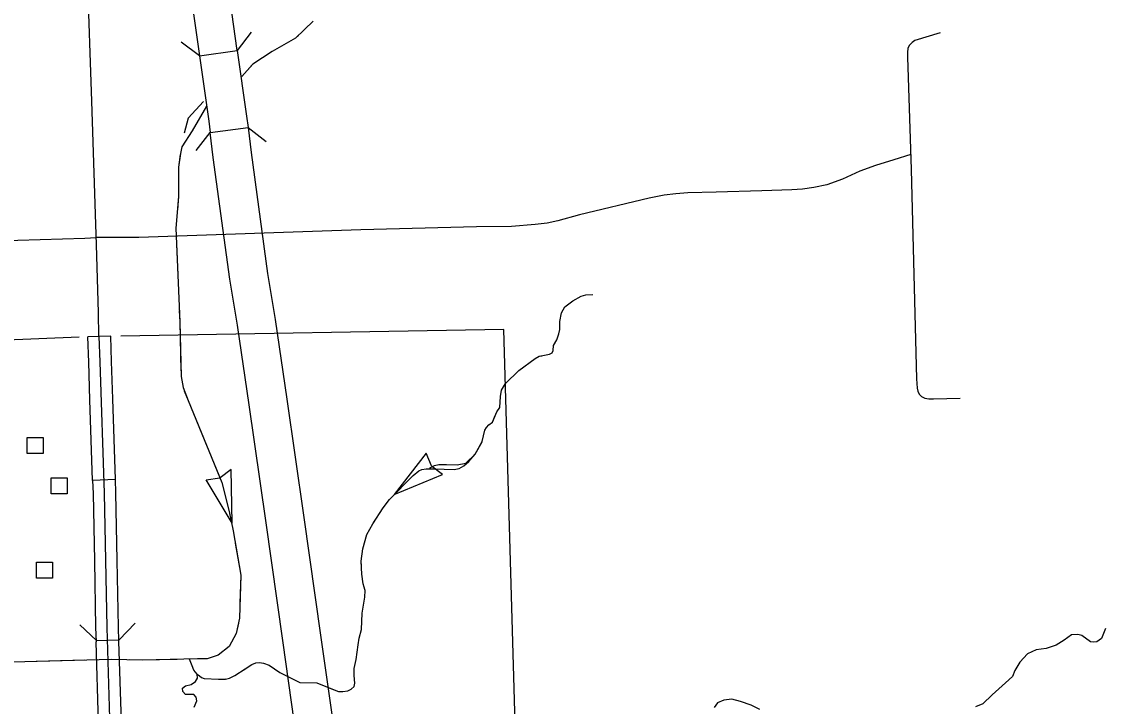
# Model space of a CAD drawing. Extents: x 1084508 to 1142749, y 1057638 to 1093403.
# Drawn here: x 1137191 to 1139411, y 1085457 to 1086863 of the extents above; entities that cross this region are included whole.
import ezdxf

# ---------------------------------------------------------------- set-up
doc = ezdxf.new("R2010")
doc.units = 0
for name, color, linetype in [('Level 10', 7, 'Continuous'), ('Level 31', 7, 'Continuous'), ('Level 33', 7, 'Continuous'), ('Level 34', 7, 'Continuous'), ('Level 35', 7, 'Continuous'), ('Level 37', 7, 'Continuous'), ('Level 38', 7, 'Continuous'), ('Level 43', 7, 'Continuous'), ('Level 56', 7, 'Continuous'), ('Level 6', 7, 'Continuous')]:
    doc.layers.add(name, color=color, linetype=linetype)

msp = doc.modelspace()

# ---------------------------------------------------------------- linework, layer by layer
at = {"layer": 'Level 10'}
for p, q in [((1137556.5, 1086793.1), (1137634.2, 1086804.1)), ((1137578.5, 1086635.9), (1137656.3, 1086645.7))]:
    msp.add_line(p, q, dxfattribs=at)
for points in [[(1137634.2, 1086804.1), (1137609, 1086982.2), (1137591, 1087102.7), (1137577.9, 1087195.1), (1137565.7, 1087257.6), (1137557.6, 1087298.3), (1137547.2, 1087339.6), (1137533.5, 1087392.9), (1137518.2, 1087441.7), (1137503, 1087484), (1137482.6, 1087537.1), (1137461.4, 1087592.4), (1137445.2, 1087635.4), (1137331.5, 1087927.1), (1137289.1, 1088037.5), (1137286.1, 1088045.1), (1137213.4, 1088015.6)], [(1137213.4, 1088015.6), (1137215.9, 1088009.2), (1137258.4, 1087898.7), (1137371.9, 1087607.4), (1137388, 1087564.5), (1137409.3, 1087508.9), (1137429.5, 1087456.6), (1137443.8, 1087416.7), (1137458, 1087371.4), (1137471.2, 1087320.2), (1137481.1, 1087281.1), (1137488.7, 1087242.4), (1137500.5, 1087182), (1137513.3, 1087091.4), (1137531.3, 1086970.8), (1137556.5, 1086793.1)], [(1137556.5, 1086793.1), (1137575.6, 1086659), (1137578.5, 1086635.9)], [(1137634.2, 1086804.1), (1137653.4, 1086669.4), (1137656.3, 1086645.7)], [(1137782.5, 1085199.4), (1137773.9, 1085265.8), (1137728.2, 1085587.6), (1137692.7, 1085838.5), (1137658.5, 1086076.5), (1137634.6, 1086239.6), (1137618.8, 1086334.5), (1137585, 1086584.3), (1137578.5, 1086635.9)], [(1137656.3, 1086645.7), (1137662.8, 1086594.5), (1137696.4, 1086346.2), (1137712.1, 1086251.7), (1137736.2, 1086087.8), (1137770.4, 1085849.6), (1137805.9, 1085598.6), (1137851.7, 1085276.4), (1137860.3, 1085209.5)]]:
    msp.add_lwpolyline(points, dxfattribs=at)
at = {"layer": 'Level 31'}
for p, q in [((1137384.2, 1085922.7), (1137337.1, 1085921.1)), ((1137384.2, 1085922.7), (1137384.2, 1085922.7)), ((1137344.9, 1085592.6), (1137392, 1085593.6))]:
    msp.add_line(p, q, dxfattribs=at)
for points in [[(1137378.7, 1086088.3), (1137376.1, 1086165.3), (1137374.5, 1086217.6), (1137327.4, 1086216.1)], [(1137331.6, 1086086.7), (1137329.1, 1086163.8), (1137327.4, 1086216.1)], [(1137495.9, 1081449.3), (1137490.9, 1081639.9), (1137481.6, 1081908.1), (1137474.6, 1082176.3), (1137467.3, 1082440.2), (1137457.2, 1082709.2), (1137448.3, 1082979.3), (1137440.2, 1083248.3), (1137432.4, 1083506.4), (1137425.1, 1083755.9), (1137415.8, 1084025.7), (1137406.8, 1084291.9), (1137401.4, 1084558.2), (1137392.9, 1084820.1), (1137384, 1085095.7), (1137374.7, 1085362.7), (1137366.9, 1085619.3), (1137361.5, 1085894.8), (1137352.6, 1086164.5), (1137350.9, 1086216.8)], [(1137337.1, 1085921.1), (1137331.6, 1086086.7)], [(1137384.2, 1085922.7), (1137378.7, 1086088.3)], [(1137337.1, 1085921.1), (1137338, 1085894.2), (1137340.7, 1085755.7)], [(1137387.8, 1085756.7), (1137385.1, 1085895.4), (1137384.2, 1085922.7)], [(1137340.7, 1085755.7), (1137343.4, 1085618.7), (1137344.3, 1085589.8)], [(1137391.3, 1085591.2), (1137390.5, 1085619.8), (1137387.8, 1085756.7)], [(1137396.4, 1085425.6), (1137391.3, 1085591.2)], [(1137349.3, 1085424.1), (1137344.3, 1085589.8)]]:
    msp.add_lwpolyline(points, dxfattribs=at)
at = {"layer": 'Level 33'}
for points in [[(1137349.9, 1086216.8), (1137349.4, 1086265.9), (1137344.9, 1086405.2), (1137335.6, 1086700.1), (1137326.7, 1086959.4)], [(1139077.7, 1086840.2), (1139025.5, 1086824.4), (1139019.8, 1086820.5), (1139014.2, 1086814.4), (1139011.2, 1086808.3), (1139010.3, 1086800.5), (1139010.3, 1086790.1), (1139018.1, 1086559.6), (1139025.9, 1086263.2), (1139028.9, 1086129.7), (1139030.2, 1086110.2), (1139031.5, 1086104.1), (1139034.6, 1086098.5), (1139039.3, 1086093.7), (1139045.8, 1086090.3), (1139054.5, 1086088.5), (1139063.6, 1086088.5), (1139118.7, 1086089.9)], [(1139017.1, 1086590.6), (1138982.3, 1086579.7), (1138944.6, 1086568), (1138912.6, 1086556.3), (1138877.1, 1086539.9), (1138844.6, 1086528.2), (1138818.2, 1086522.5), (1138795.2, 1086519.1), (1138772.7, 1086517.8), (1138711.6, 1086515.6), (1138617.6, 1086513), (1138559.6, 1086511.7), (1138534.9, 1086509.5), (1138510.6, 1086506.9), (1138479.9, 1086500.9), (1138336.9, 1086466.2), (1138292.8, 1086454.5), (1138270.7, 1086449.7), (1138246, 1086446.3), (1138197.5, 1086442.4), (1138125.8, 1086441.5), (1137888, 1086435.9), (1137432, 1086419.8), (1137344.4, 1086419.7)]]:
    msp.add_lwpolyline(points, dxfattribs=at)
at = {"layer": 'Level 34'}
msp.add_lwpolyline([(1137137, 1086412.9), (1137321.5, 1086418.8), (1137344.4, 1086419.7)], dxfattribs=at)
at = {"layer": 'Level 35'}
for points in [[(1138290.6, 1086210), (1138294.6, 1086221.9), (1138296.3, 1086230.8), (1138296.3, 1086247.6), (1138299.9, 1086265.4), (1138307, 1086277.3), (1138323.4, 1086289.8), (1138340.7, 1086299.5), (1138350, 1086302.2), (1138364.2, 1086303.1)], [(1139416.8, 1085617.2), (1139408.9, 1085596.3), (1139399.4, 1085589.6), (1139393.3, 1085589.1), (1139386, 1085589.6), (1139368.2, 1085602.5), (1139360.4, 1085604.7), (1139347, 1085604.2), (1139332.4, 1085593), (1139315.7, 1085582.9), (1139295, 1085575.7), (1139274.9, 1085572.9), (1139257.1, 1085565.1), (1139241.4, 1085547.7), (1139230.8, 1085531), (1139226.4, 1085518.7), (1139211.8, 1085505.3), (1139184.5, 1085480.7), (1139165.5, 1085462.3), (1139149.9, 1085456.1)], [(1137545.4, 1085455.3), (1137551, 1085468.2), (1137549.8, 1085476), (1137544.8, 1085481.6), (1137535.9, 1085481.6), (1137528.1, 1085481.6), (1137522.5, 1085487.7), (1137521.9, 1085494.4), (1137528.1, 1085499.5), (1137539.8, 1085501.7), (1137548.7, 1085507.8), (1137552.6, 1085515.1), (1137552.1, 1085522.9), (1137544.8, 1085531.3), (1137541.5, 1085540.2), (1137536.4, 1085554.1)], [(1138707, 1085450.5), (1138689.7, 1085459.5), (1138667.9, 1085467.3), (1138650.1, 1085471.8), (1138633.3, 1085469.5), (1138620.5, 1085464.5), (1138613.8, 1085454.4)]]:
    msp.add_lwpolyline(points, dxfattribs=at)
at = {"layer": 'Level 37'}
for points in [[(1137662.5, 1086841.7), (1137634.2, 1086804.1)], [(1137556.5, 1086793.1), (1137518.9, 1086821.3)], [(1137549.6, 1086598.7), (1137578.5, 1086635.9)], [(1137656.3, 1086645.7), (1137693.6, 1086616.9)]]:
    msp.add_lwpolyline(points, dxfattribs=at)
at = {"layer": 'Level 38'}
for points in [[(1137344.9, 1085592.1), (1137310.6, 1085624.4)], [(1137424.3, 1085627.8), (1137392, 1085593.6)]]:
    msp.add_lwpolyline(points, dxfattribs=at)
at = {"layer": 'Level 43'}
for p, q in [((1138021.9, 1085977.3), (1137956.3, 1085891.8)), ((1138032.8, 1085950.8), (1138021.9, 1085977.3)), ((1138055.8, 1085933), (1138033.1, 1085950.5)), ((1137570.3, 1085922.6), (1137598.7, 1085926.3)), ((1137621.8, 1085943.8), (1137599.1, 1085926.4)), ((1137623.5, 1085833), (1137621.8, 1085943.8)), ((1137956.3, 1085891.8), (1138055.8, 1085933)), ((1137623.5, 1085833), (1137570.3, 1085922.6))]:
    msp.add_line(p, q, dxfattribs=at)
for points in [[(1137790.1, 1086864.3), (1137754.1, 1086829.6), (1137706.1, 1086801.6), (1137666.1, 1086775.9), (1137643.7, 1086750.7)], [(1137759.9, 1086835.1), (1137754.1, 1086829.6), (1137706.1, 1086801.6), (1137666.1, 1086775.9), (1137657.4, 1086766.1)], [(1137571.2, 1086689.9), (1137541.5, 1086639.2), (1137520.2, 1086605.8), (1137517.5, 1086592.5), (1137513.5, 1086564.5), (1137513.5, 1086504.4), (1137508.2, 1086439), (1137516.1, 1086246.4), (1137518.8, 1086134.3), (1137522.8, 1086111.6), (1137533.5, 1086084.9), (1137602.8, 1085916.7), (1137617.5, 1085857.4), (1137625.5, 1085817.3), (1137641.5, 1085726.6), (1137638.8, 1085638.5), (1137632.2, 1085606.5), (1137617.5, 1085579.8), (1137594.8, 1085562.5), (1137572.2, 1085554.5), (1137553.5, 1085554.5), (1137438.8, 1085551.8), (1137376.1, 1085553.1), (1136766, 1085537.1)], [(1137564.9, 1086699.3), (1137533.1, 1086664.7), (1137525.2, 1086634.4)], [(1137517.2, 1086590.5), (1137513.5, 1086564.5), (1137513.5, 1086504.4), (1137511.2, 1086476.9)], [(1137509.5, 1086406), (1137513.4, 1086311.4)], [(1137515.2, 1086270), (1137516.1, 1086246.4), (1137518.5, 1086145.8)], [(1137552.1, 1085522.9), (1137556.3, 1085519.7), (1137560.7, 1085516.2), (1137566, 1085514), (1137595.7, 1085513.1), (1137609.9, 1085513.1), (1137618.3, 1085514.8), (1137629, 1085520.2), (1137650.7, 1085533.9), (1137664, 1085543.2), (1137672.4, 1085546.3), (1137680, 1085547.2), (1137688.4, 1085545.9), (1137699.5, 1085541.5), (1137721.6, 1085526.4), (1137762.4, 1085506), (1137797.4, 1085505.1), (1137833.4, 1085490.9), (1137842.2, 1085487.8), (1137851.1, 1085487.3), (1137860.9, 1085488.7), (1137867.9, 1085492.2), (1137874.2, 1085498), (1137875.5, 1085504.6), (1137874.2, 1085520.6), (1137874.2, 1085534.8), (1137878.1, 1085553), (1137882.6, 1085583.2), (1137884.8, 1085597.4), (1137889.2, 1085615.1), (1137890.6, 1085648.4), (1137895.9, 1085681.6), (1137896.8, 1085694.7), (1137892.8, 1085708.4), (1137890.1, 1085728.8), (1137888.8, 1085755.5), (1137891.9, 1085780.3), (1137900.3, 1085810), (1137912.7, 1085832.2), (1137933.6, 1085865), (1137946.5, 1085882), (1137995.3, 1085931.2), (1138007.2, 1085940.5), (1138013.5, 1085943.2), (1138022.3, 1085945), (1138038.3, 1085945), (1138079.5, 1085943.6), (1138089.7, 1085945.8), (1138099.5, 1085950.7), (1138109.7, 1085959.6), (1138122.5, 1085975.1), (1138137.2, 1086000.9), (1138142.9, 1086024.4), (1138146, 1086029.7), (1138150.9, 1086035.5), (1138158, 1086040.8), (1138167.3, 1086061.6), (1138173.5, 1086070.9), (1138174.8, 1086093.3), (1138176.6, 1086106.6), (1138185, 1086120.4), (1138212.5, 1086146.5), (1138246.2, 1086171.4), (1138254.2, 1086176.3), (1138265.3, 1086178), (1138275.5, 1086180.2), (1138280.8, 1086182.9), (1138283, 1086188.2), (1138283.5, 1086198), (1138290.6, 1086210)], [(1138285.4, 1086201.3), (1138290.6, 1086210)], [(1138174.8, 1086093.3), (1138176.6, 1086106.6), (1138185, 1086120.4), (1138212.5, 1086146.5), (1138246.2, 1086171.4), (1138254.2, 1086176.3), (1138259.7, 1086177.1)], [(1137525.4, 1086105.2), (1137533.5, 1086084.9), (1137572.5, 1085990.2)], [(1138137, 1086000.5), (1138137.2, 1086000.9), (1138142.9, 1086024.4), (1138146, 1086029.7), (1138150.9, 1086035.5), (1138158, 1086040.8), (1138164.1, 1086054.5)], [(1138086, 1085952.8), (1138103.4, 1085956.7), (1138122.5, 1085975.1), (1138137, 1086000.5)], [(1137588.3, 1085951.9), (1137602.8, 1085916.7), (1137617.5, 1085857.4), (1137619, 1085850)], [(1138029, 1085946), (1138033, 1085949.1), (1138039.2, 1085951.8), (1138048.1, 1085953.5), (1138064, 1085953.5), (1138086, 1085952.8)], [(1137889.3, 1085745.2), (1137888.8, 1085755.5), (1137891.9, 1085780.3), (1137900.3, 1085810), (1137912.7, 1085832.2), (1137916, 1085837.4)], [(1137630, 1085792), (1137640.8, 1085730.8)], [(1137640.8, 1085730.8), (1137641.5, 1085726.6), (1137639.8, 1085668.7)], [(1137882.3, 1085581.4), (1137882.6, 1085583.2), (1137884.8, 1085597.4), (1137889.2, 1085615.1), (1137890.6, 1085648.4), (1137895.9, 1085681.6), (1137896.8, 1085694.7), (1137894, 1085704.1)], [(1137636.6, 1085627.6), (1137632.2, 1085606.5), (1137617.5, 1085579.8), (1137594.8, 1085562.5), (1137572.2, 1085554.5), (1137553.5, 1085554.5), (1137552.4, 1085554.4)], [(1137320.9, 1085551.7), (1137221.1, 1085549.1)], [(1137511, 1085553.5), (1137438.8, 1085551.8), (1137413, 1085552.3)], [(1137647.9, 1085532.2), (1137650.7, 1085533.9), (1137664, 1085543.2), (1137672.4, 1085546.3), (1137680, 1085547.2), (1137688.4, 1085545.9), (1137699.5, 1085541.5), (1137721.6, 1085526.4), (1137733.8, 1085520.3)], [(1137824.5, 1085494.4), (1137833.4, 1085490.9), (1137842.2, 1085487.8), (1137851.1, 1085487.3), (1137860.9, 1085488.7), (1137867.9, 1085492.2), (1137874.2, 1085498), (1137875.5, 1085504.6), (1137874.2, 1085520.6), (1137874.2, 1085534.8), (1137875.4, 1085540.6)], [(1137552.1, 1085522.9), (1137556.3, 1085519.7), (1137560.7, 1085516.2), (1137566, 1085514), (1137595.7, 1085513.1), (1137609.9, 1085513.1), (1137611.4, 1085513.4)]]:
    msp.add_lwpolyline(points, dxfattribs=at)
at = {"layer": 'Level 56'}
for points in [[(1137203, 1085976.3), (1137203, 1086009), (1137235.8, 1086009), (1137235.8, 1085976.3)], [(1137252, 1085893.7), (1137252, 1085926.4), (1137284.8, 1085926.4), (1137284.8, 1085893.7)], [(1137222, 1085720.4), (1137222, 1085753.1), (1137254.7, 1085753.1), (1137254.7, 1085720.4)]]:
    msp.add_lwpolyline(points, close=True, dxfattribs=at)
at = {"layer": 'Level 6'}
for points in [[(1137309.5, 1086215.2), (1137142.9, 1086208.5), (1137138.1, 1086374.5)], [(1138224.2, 1084756.7), (1138181.3, 1086230.9), (1137395.4, 1086217.6)]]:
    msp.add_lwpolyline(points, dxfattribs=at)

doc.saveas('drawing.dxf')
